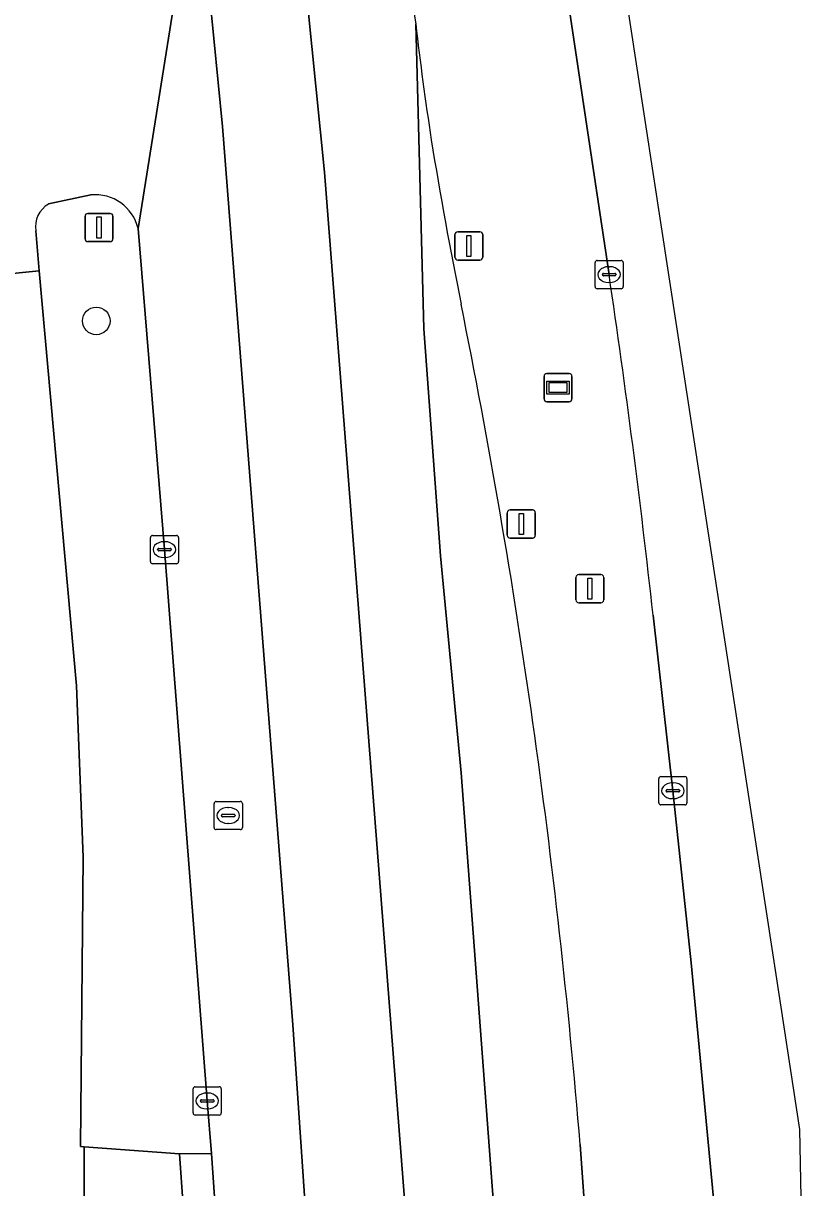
# Model space of a CAD drawing. Extents: x 162172 to 163187, y 382874 to 383685.
# Drawn here: x 163157.73 to 163185.58, y 383310.81 to 383352.09 of the extents above; entities that cross this region are included whole.
import ezdxf

# ---------------------------------------------------------------- set-up
doc = ezdxf.new("R2010")
doc.units = 0
for name, color, linetype in [('IMGEO_Afsluitpaal', 7, 'Continuous'), ('IMGEO_Berm_groen', 7, 'Continuous'), ('IMGEO_Boom', 7, 'Continuous'), ('IMGEO_Fietspad_open', 7, 'Continuous'), ('IMGEO_Kolk', 7, 'Continuous'), ('IMGEO_Lichtmast', 7, 'Continuous'), ('IMGEO_Rijbaan_lokaal_open', 7, 'Continuous'), ('IMGEO_Rijbaan_regionaal_gesloten', 7, 'Continuous'), ('IMGEO_Rioolput', 7, 'Continuous'), ('IMGEO_Verkeersbordpaal', 7, 'Continuous'), ('IMGEO_Voetpad_open', 7, 'Continuous'), ('IMGEO_Wegwijzer', 7, 'Continuous')]:
    doc.layers.add(name, color=color, linetype=linetype)

msp = doc.modelspace()

# ---------------------------------------------------------------- linework, layer by layer
at = {"layer": 'IMGEO_Afsluitpaal'}
for p, q in [((163173.031, 383343.797), (163173.031, 383344.597)), ((163173.031, 383344.597), (163173.031, 383343.797)), ((163173.131, 383344.697), (163173.921, 383344.697)), ((163173.921, 383344.697), (163173.131, 383344.697)), ((163174.021, 383344.597), (163174.021, 383343.797)), ((163174.021, 383343.797), (163174.021, 383344.597)), ((163173.921, 383343.697), (163173.131, 383343.697)), ((163173.131, 383343.697), (163173.921, 383343.697)), ((163174.892, 383333.936), (163174.892, 383334.736)), ((163174.892, 383334.736), (163174.892, 383333.936)), ((163174.992, 383334.836), (163175.782, 383334.836)), ((163175.782, 383334.836), (163174.992, 383334.836)), ((163175.882, 383334.736), (163175.882, 383333.936)), ((163175.882, 383333.936), (163175.882, 383334.736)), ((163175.782, 383333.836), (163174.992, 383333.836)), ((163174.992, 383333.836), (163175.782, 383333.836))]:
    msp.add_line(p, q, dxfattribs=at)
for points in [[(163173.451, 383344.572), (163173.601, 383344.572), (163173.601, 383343.822), (163173.451, 383343.822), (163173.451, 383344.572)], [(163175.312, 383334.711), (163175.462, 383334.711), (163175.462, 383333.961), (163175.312, 383333.961), (163175.312, 383334.711)]]:
    msp.add_lwpolyline(points, dxfattribs=at)
for centre, start, end in [((163173.131, 383344.597), 90, 180), ((163173.131, 383344.597), 90, 180), ((163173.921, 383344.597), 0, 90), ((163173.921, 383344.597), 360, 90), ((163173.131, 383343.797), 180, 270), ((163173.131, 383343.797), 180, 270), ((163173.921, 383343.797), 270, 0), ((163173.921, 383343.797), 270, 0), ((163174.992, 383334.736), 90, 180), ((163174.992, 383334.736), 90, 180), ((163175.782, 383334.736), 0, 90), ((163175.782, 383334.736), 360, 90), ((163174.992, 383333.936), 180, 270), ((163174.992, 383333.936), 180, 270), ((163175.782, 383333.936), 270, 0), ((163175.782, 383333.936), 270, 0)]:
    msp.add_arc(centre, 0.1, start, end, dxfattribs=at)
at = {"layer": 'IMGEO_Berm_groen'}
for points in [[(163178.501, 383343.182), (163177.819, 383347.728), (163175.617, 383362.41)], [(163160.121, 383346.003), (163158.622, 383345.683)], [(163158.167, 383344.726), (163158.292, 383343.31), (163159.613, 383328.6), (163159.848, 383322.52), (163159.749, 383312.263), (163159.889, 383312.253), (163163.269, 383312.008), (163164.401, 383312.02), (163164.249, 383313.884), (163162.734, 383333.43)], [(163162.734, 383333.43), (163161.798, 383344.817)], [(163178.927, 383296.632), (163183.329, 383296.607), (163182.566, 383306.563), (163181.413, 383318.78), (163180.76, 383324.881), (163180.062, 383331.102)], [(163177.474, 383312.337), (163177.895, 383306.344), (163178.416, 383297.009)]]:
    msp.add_lwpolyline(points, dxfattribs=at)
for centre, radius, start, end in [((163315.687, 383373.022), 145.56, 184.71261, 188.27669), ((163282.483, 383364.879), 111.578, 186.59302, 188.72056), ((163314.699, 383370.812), 144.324, 189.1096, 191.46204), ((163160.276, 383344.444), 1.567, 13.7837, 95.6792), ((163159.096, 383344.871), 0.94, 120.2756, 188.8674), ((162856.245, 383295.399), 325.779, 6.2919, 8.43423), ((162920.76, 383291.165), 257.586, 4.71462, 11.41203)]:
    msp.add_arc(centre, radius, start, end, dxfattribs=at)
at = {"layer": 'IMGEO_Boom'}
msp.add_circle((163160.314, 383341.538), 0.489, dxfattribs=at)
at = {"layer": 'IMGEO_Fietspad_open'}
msp.add_lwpolyline([(163159.862, 383292.202), (163159.794, 383296.598), (163159.728, 383308.633), (163159.871, 383308.621), (163159.889, 383312.253), (163159.749, 383312.263), (163159.848, 383322.52), (163159.613, 383328.6), (163158.292, 383343.31), (163155.349, 383343.02), (163156.397, 383327.38), (163156.81, 383315.579), (163156.814, 383312.173), (163156.818, 383308.539), (163156.834, 383294.442), (163156.841, 383293.242)], dxfattribs=at)
at = {"layer": 'IMGEO_Kolk'}
for p, q in [((163178.003, 383342.755), (163178.003, 383343.607)), ((163178.078, 383343.681), (163178.93, 383343.681)), ((163178.491, 383343.461), (163178.516, 383343.461)), ((163179.004, 383343.607), (163179.004, 383342.755)), ((163178.262, 383343.175), (163178.262, 383343.187)), ((163178.7, 383343.138), (163178.302, 383343.138)), ((163178.305, 383343.224), (163178.703, 383343.224)), ((163178.514, 383342.901), (163178.489, 383342.901)), ((163178.746, 383343.187), (163178.746, 383343.175)), ((163178.93, 383342.681), (163178.078, 383342.681)), ((163162.232, 383333.004), (163162.232, 383333.856)), ((163162.307, 383333.93), (163163.159, 383333.93)), ((163163.233, 383333.856), (163163.233, 383333.004)), ((163162.491, 383333.424), (163162.491, 383333.436)), ((163162.929, 383333.387), (163162.531, 383333.387)), ((163162.534, 383333.473), (163162.932, 383333.473)), ((163162.72, 383333.71), (163162.745, 383333.71)), ((163162.975, 383333.436), (163162.975, 383333.424)), ((163162.743, 383333.15), (163162.718, 383333.15)), ((163163.159, 383332.93), (163162.307, 383332.93)), ((163180.262, 383324.454), (163180.262, 383325.306)), ((163180.337, 383325.38), (163181.189, 383325.38)), ((163180.75, 383325.16), (163180.775, 383325.16)), ((163181.263, 383325.306), (163181.263, 383324.454)), ((163180.521, 383324.874), (163180.521, 383324.886)), ((163180.959, 383324.837), (163180.561, 383324.837)), ((163180.564, 383324.923), (163180.962, 383324.923)), ((163181.005, 383324.886), (163181.005, 383324.874)), ((163181.189, 383324.38), (163180.337, 383324.38)), ((163180.773, 383324.6), (163180.748, 383324.6)), ((163163.822, 383314.384), (163164.674, 383314.384)), ((163163.747, 383313.458), (163163.747, 383314.31)), ((163164.235, 383314.164), (163164.26, 383314.164)), ((163164.748, 383314.31), (163164.748, 383313.458)), ((163164.006, 383313.878), (163164.006, 383313.89)), ((163164.444, 383313.841), (163164.046, 383313.841)), ((163164.049, 383313.927), (163164.447, 383313.927)), ((163164.258, 383313.604), (163164.233, 383313.604)), ((163164.49, 383313.89), (163164.49, 383313.878)), ((163164.674, 383313.384), (163163.822, 383313.384))]:
    msp.add_line(p, q, dxfattribs=at)
for points in [[(163178.003, 383342.755), (163178.003, 383343.607)], [(163178.078, 383343.681), (163178.93, 383343.681)], [(163179.004, 383343.607), (163179.004, 383342.755)], [(163178.93, 383342.681), (163178.078, 383342.681)], [(163162.232, 383333.004), (163162.232, 383333.856)], [(163162.307, 383333.93), (163163.159, 383333.93)], [(163163.233, 383333.856), (163163.233, 383333.004)], [(163163.159, 383332.93), (163162.307, 383332.93)], [(163180.262, 383324.454), (163180.262, 383325.306)], [(163180.337, 383325.38), (163181.189, 383325.38)], [(163181.263, 383325.306), (163181.263, 383324.454)], [(163181.189, 383324.38), (163180.337, 383324.38)], [(163163.822, 383314.384), (163164.674, 383314.384)], [(163163.747, 383313.458), (163163.747, 383314.31)], [(163164.748, 383314.31), (163164.748, 383313.458)], [(163164.674, 383313.384), (163163.822, 383313.384)]]:
    msp.add_lwpolyline(points, dxfattribs=at)
for centre, radius, start, end in [((163178.08, 383343.605), 0.0765, 91.552, 178.448), ((163178.08, 383343.605), 0.0765, 91.552, 178.448), ((163178.928, 383343.605), 0.0765, 1.552, 88.448), ((163178.928, 383343.605), 0.0765, 1.552, 88.448), ((163178.302, 383343.184), 0.0403, 85.8775, 175.7526), ((163178.299, 383343.174), 0.0366, 178.938, 274.7102), ((163178.703, 383343.181), 0.043, 264.8664, 352.4533), ((163178.707, 383343.186), 0.0386, 1.7309, 96.639), ((163178.08, 383342.757), 0.0765, 181.552, 268.448), ((163178.08, 383342.757), 0.0765, 181.552, 268.448), ((163178.928, 383342.757), 0.0765, 271.552, 358.448), ((163178.928, 383342.757), 0.0765, 271.552, 358.448), ((163162.309, 383333.854), 0.0765, 91.552, 178.448), ((163162.309, 383333.854), 0.0765, 91.552, 178.448), ((163163.157, 383333.854), 0.0765, 1.552, 88.448), ((163163.157, 383333.854), 0.0765, 1.552, 88.448), ((163162.531, 383333.433), 0.0403, 85.8775, 175.7526), ((163162.528, 383333.423), 0.0366, 178.938, 274.7102), ((163162.932, 383333.43), 0.043, 264.8664, 352.4533), ((163162.936, 383333.435), 0.0386, 1.7309, 96.639), ((163162.309, 383333.006), 0.0765, 181.552, 268.448), ((163162.309, 383333.006), 0.0765, 181.552, 268.448), ((163163.157, 383333.006), 0.0765, 271.552, 358.448), ((163163.157, 383333.006), 0.0765, 271.552, 358.448), ((163180.339, 383325.304), 0.0765, 91.552, 178.448), ((163180.339, 383325.304), 0.0765, 91.552, 178.448), ((163181.187, 383325.304), 0.0765, 1.552, 88.448), ((163181.187, 383325.304), 0.0765, 1.552, 88.448), ((163180.561, 383324.883), 0.0403, 85.8775, 175.7526), ((163180.558, 383324.873), 0.0366, 178.938, 274.7102), ((163180.962, 383324.88), 0.043, 264.8664, 352.4533), ((163180.966, 383324.885), 0.0386, 1.7309, 96.639), ((163180.339, 383324.456), 0.0765, 181.552, 268.448), ((163180.339, 383324.456), 0.0765, 181.552, 268.448), ((163181.187, 383324.456), 0.0765, 271.552, 358.448), ((163181.187, 383324.456), 0.0765, 271.552, 358.448), ((163163.824, 383314.308), 0.0765, 91.552, 178.448), ((163163.824, 383314.308), 0.0765, 91.552, 178.448), ((163164.672, 383314.308), 0.0765, 1.552, 88.448), ((163164.672, 383314.308), 0.0765, 1.552, 88.448), ((163164.046, 383313.887), 0.0403, 85.8775, 175.7526), ((163164.043, 383313.877), 0.0366, 178.938, 274.7102), ((163164.447, 383313.884), 0.043, 264.8664, 352.4533), ((163164.451, 383313.889), 0.0386, 1.7309, 96.639), ((163163.824, 383313.46), 0.0765, 181.552, 268.448), ((163163.824, 383313.46), 0.0765, 181.552, 268.448), ((163164.672, 383313.46), 0.0765, 271.552, 358.448), ((163164.672, 383313.46), 0.0765, 271.552, 358.448)]:
    msp.add_arc(centre, radius, start, end, dxfattribs=at)
for centre, major_axis, ratio, start_param, end_param in [((163178.49, 383343.181), (-0.387, 0.002), 0.722429, 4.712389, 7.853982), ((163178.515, 383343.181), (-0.39, 0.002), 0.717154, 1.570796, 4.712389), ((163162.719, 383333.43), (-0.387, 0.002), 0.722429, 4.712389, 7.853982), ((163162.744, 383333.43), (-0.39, 0.002), 0.717154, 1.570796, 4.712389), ((163180.749, 383324.88), (-0.387, 0.002), 0.722429, 4.712389, 7.853982), ((163180.774, 383324.88), (-0.39, 0.002), 0.717154, 1.570796, 4.712389), ((163164.234, 383313.884), (-0.387, 0.002), 0.722429, 4.712389, 7.853982), ((163164.259, 383313.884), (-0.39, 0.002), 0.717154, 1.570796, 4.712389)]:
    msp.add_ellipse(centre, major_axis=major_axis, ratio=ratio, start_param=start_param, end_param=end_param, dxfattribs=at)
at = {"layer": 'IMGEO_Lichtmast'}
for p, q in [((163177.422, 383332.545), (163178.212, 383332.545)), ((163178.212, 383332.545), (163177.422, 383332.545)), ((163177.322, 383331.645), (163177.322, 383332.445)), ((163177.322, 383332.445), (163177.322, 383331.645)), ((163178.312, 383332.445), (163178.312, 383331.645)), ((163178.312, 383331.645), (163178.312, 383332.445)), ((163178.212, 383331.545), (163177.422, 383331.545)), ((163177.422, 383331.545), (163178.212, 383331.545))]:
    msp.add_line(p, q, dxfattribs=at)
msp.add_lwpolyline([(163177.742, 383332.42), (163177.892, 383332.42), (163177.892, 383331.67), (163177.742, 383331.67), (163177.742, 383332.42)], dxfattribs=at)
for centre, start, end in [((163177.422, 383332.445), 90, 180), ((163177.422, 383332.445), 90, 180), ((163178.212, 383332.445), 0, 90), ((163178.212, 383332.445), 360, 90), ((163177.422, 383331.645), 180, 270), ((163177.422, 383331.645), 180, 270), ((163178.212, 383331.645), 270, 0), ((163178.212, 383331.645), 270, 0)]:
    msp.add_arc(centre, 0.1, start, end, dxfattribs=at)
at = {"layer": 'IMGEO_Rijbaan_lokaal_open'}
for points in [[(163152.664, 383368.444), (163152.722, 383368.003), (163153.48, 383362.281), (163154.38, 383353.776), (163155.349, 383343.02), (163158.292, 383343.31), (163158.167, 383344.726)], [(163161.798, 383344.817), (163163.869, 383357.802)], [(163158.622, 383345.683), (163160.121, 383346.003)]]:
    msp.add_lwpolyline(points, dxfattribs=at)
for centre, radius, start, end in [((163160.276, 383344.444), 1.567, 13.7837, 95.6792), ((163159.096, 383344.871), 0.94, 120.2756, 188.8674)]:
    msp.add_arc(centre, radius, start, end, dxfattribs=at)
at = {"layer": 'IMGEO_Rijbaan_regionaal_gesloten'}
for points in [[(163123.475, 383596.881), (163122.955, 383599.339), (163118.759, 383603.243), (163118.747, 383603.254), (163119.314, 383600.72), (163127.1, 383564.262), (163141.356, 383499.978), (163144.681, 383484.603), (163152.68, 383447.832), (163156.544, 383428.142), (163160.049, 383410.249), (163165.082, 383379.772), (163168.404, 383346.811), (163172.136, 383299.035), (163172.296, 383297.079), (163175.391, 383297.043), (163174.508, 383308.812), (163173.255, 383325.512), (163172.523, 383333.207), (163171.925, 383341.259), (163171.643, 383352.068)], [(163163.603, 383360.299), (163163.853, 383358.066), (163163.869, 383357.802), (163164.792, 383348.429), (163165.716, 383336.641), (163167.287, 383316.585), (163167.834, 383308.61), (163168.518, 383297.121), (163172.296, 383297.079), (163172.136, 383299.035), (163168.404, 383346.811), (163165.082, 383379.772), (163160.049, 383410.249), (163156.544, 383428.142), (163152.68, 383447.832), (163144.681, 383484.603), (163141.356, 383499.978), (163127.1, 383564.262), (163119.314, 383600.72), (163118.747, 383603.254)], [(163185.581, 383296.635), (163185.267, 383312.873), (163184.603, 383317.203), (163175.25, 383378.176), (163171.191, 383403.178), (163164.567, 383443.985), (163153.755, 383494.754), (163152.119, 383502.432), (163147.642, 383523.455), (163136.295, 383575.927), (163132.69, 383592.598), (163129.891, 383594.832), (163145.417, 383524.671), (163160.015, 383457.008), (163160.204, 383455.481), (163163.811, 383435.168), (163167.555, 383415.107), (163171.269, 383392.283), (163175.617, 383362.41), (163177.819, 383347.728), (163178.501, 383343.182)], [(163171.643, 383352.068), (163171.925, 383341.259), (163172.523, 383333.207), (163173.255, 383325.512), (163174.508, 383308.812), (163175.391, 383297.043), (163178.416, 383297.009), (163177.895, 383306.344), (163177.474, 383312.337)], [(163180.062, 383331.102), (163180.76, 383324.881), (163181.413, 383318.78), (163182.566, 383306.563), (163183.329, 383296.607), (163185.581, 383296.635)]]:
    msp.add_lwpolyline(points, dxfattribs=at)
msp.add_lwpolyline([(163163.869, 383357.802), (163161.798, 383344.817), (163162.734, 383333.43), (163164.249, 383313.884), (163164.401, 383312.02), (163164.662, 383308.273), (163165.276, 383299.585), (163165.391, 383297.157), (163168.518, 383297.121), (163167.834, 383308.61), (163167.287, 383316.585), (163165.716, 383336.641), (163164.792, 383348.429)], close=True, dxfattribs=at)
for centre, radius, start, end in [((163315.687, 383373.022), 145.56, 184.71261, 188.27669), ((163282.483, 383364.879), 111.578, 186.59302, 188.72056), ((163314.699, 383370.812), 144.324, 189.1096, 191.46204), ((162856.245, 383295.399), 325.779, 6.2919, 8.43423), ((162920.76, 383291.165), 257.586, 4.71462, 11.41203)]:
    msp.add_arc(centre, radius, start, end, dxfattribs=at)
at = {"layer": 'IMGEO_Rioolput'}
for p, q in [((163164.493, 383323.576), (163164.493, 383324.428)), ((163164.568, 383324.502), (163165.42, 383324.502)), ((163164.981, 383324.282), (163165.006, 383324.282)), ((163165.494, 383324.428), (163165.494, 383323.576)), ((163164.752, 383323.996), (163164.752, 383324.008)), ((163165.19, 383323.959), (163164.792, 383323.959)), ((163164.795, 383324.045), (163165.193, 383324.045)), ((163165.236, 383324.008), (163165.236, 383323.996)), ((163165.42, 383323.502), (163164.568, 383323.502)), ((163165.004, 383323.722), (163164.979, 383323.722))]:
    msp.add_line(p, q, dxfattribs=at)
for points in [[(163164.493, 383323.576), (163164.493, 383324.428)], [(163164.568, 383324.502), (163165.42, 383324.502)], [(163165.494, 383324.428), (163165.494, 383323.576)], [(163165.42, 383323.502), (163164.568, 383323.502)]]:
    msp.add_lwpolyline(points, dxfattribs=at)
for centre, radius, start, end in [((163164.57, 383324.426), 0.0765, 91.552, 178.448), ((163164.57, 383324.426), 0.0765, 91.552, 178.448), ((163165.418, 383324.426), 0.0765, 1.552, 88.448), ((163165.418, 383324.426), 0.0765, 1.552, 88.448), ((163164.792, 383324.005), 0.0403, 85.8775, 175.7526), ((163164.789, 383323.995), 0.0366, 178.938, 274.7102), ((163165.193, 383324.002), 0.043, 264.8664, 352.4533), ((163165.197, 383324.007), 0.0386, 1.7309, 96.639), ((163164.57, 383323.578), 0.0765, 181.552, 268.448), ((163164.57, 383323.578), 0.0765, 181.552, 268.448), ((163165.418, 383323.578), 0.0765, 271.552, 358.448), ((163165.418, 383323.578), 0.0765, 271.552, 358.448)]:
    msp.add_arc(centre, radius, start, end, dxfattribs=at)
for centre, major_axis, ratio, start_param, end_param in [((163164.98, 383324.002), (-0.387, 0.002), 0.722429, 4.712389, 7.853982), ((163165.005, 383324.002), (-0.39, 0.002), 0.717154, 1.570796, 4.712389)]:
    msp.add_ellipse(centre, major_axis=major_axis, ratio=ratio, start_param=start_param, end_param=end_param, dxfattribs=at)
at = {"layer": 'IMGEO_Verkeersbordpaal'}
for p, q in [((163160.014, 383345.348), (163160.804, 383345.348)), ((163160.804, 383345.348), (163160.014, 383345.348)), ((163159.914, 383344.448), (163159.914, 383345.248)), ((163159.914, 383345.248), (163159.914, 383344.448)), ((163160.904, 383345.248), (163160.904, 383344.448)), ((163160.904, 383344.448), (163160.904, 383345.248)), ((163160.804, 383344.348), (163160.014, 383344.348)), ((163160.014, 383344.348), (163160.804, 383344.348))]:
    msp.add_line(p, q, dxfattribs=at)
msp.add_lwpolyline([(163160.334, 383345.223), (163160.484, 383345.223), (163160.484, 383344.473), (163160.334, 383344.473), (163160.334, 383345.223)], dxfattribs=at)
for centre, start, end in [((163160.014, 383345.248), 90, 180), ((163160.014, 383345.248), 90, 180), ((163160.804, 383345.248), 0, 90), ((163160.804, 383345.248), 360, 90), ((163160.014, 383344.448), 180, 270), ((163160.014, 383344.448), 180, 270), ((163160.804, 383344.448), 270, 0), ((163160.804, 383344.448), 270, 0)]:
    msp.add_arc(centre, 0.1, start, end, dxfattribs=at)
at = {"layer": 'IMGEO_Voetpad_open'}
for points in [[(163159.871, 383308.621), (163163.53, 383308.318), (163163.269, 383312.008), (163159.889, 383312.253)], [(163163.269, 383312.008), (163163.53, 383308.318), (163164.662, 383308.273), (163164.401, 383312.02)]]:
    msp.add_lwpolyline(points, close=True, dxfattribs=at)
at = {"layer": 'IMGEO_Wegwijzer'}
for p, q in [((163176.194, 383338.773), (163176.194, 383339.573)), ((163176.194, 383339.573), (163176.194, 383338.773)), ((163176.294, 383339.673), (163177.084, 383339.673)), ((163177.084, 383339.673), (163176.294, 383339.673)), ((163177.184, 383339.573), (163177.184, 383338.773)), ((163177.184, 383338.773), (163177.184, 383339.573)), ((163177.084, 383338.673), (163176.294, 383338.673)), ((163176.294, 383338.673), (163177.084, 383338.673))]:
    msp.add_line(p, q, dxfattribs=at)
for points in [[(163176.295, 383339.405), (163177.083, 383339.405), (163177.083, 383338.941), (163176.295, 383338.941), (163176.295, 383339.405)], [(163176.36, 383339.34), (163176.36, 383339.006), (163177.018, 383339.006), (163177.018, 383339.34), (163176.36, 383339.34)]]:
    msp.add_lwpolyline(points, dxfattribs=at)
for centre, start, end in [((163176.294, 383339.573), 90, 180), ((163176.294, 383339.573), 90, 180), ((163177.084, 383339.573), 0, 90), ((163177.084, 383339.573), 360, 90), ((163176.294, 383338.773), 180, 270), ((163176.294, 383338.773), 180, 270), ((163177.084, 383338.773), 270, 0), ((163177.084, 383338.773), 270, 0)]:
    msp.add_arc(centre, 0.1, start, end, dxfattribs=at)

doc.saveas('drawing.dxf')
